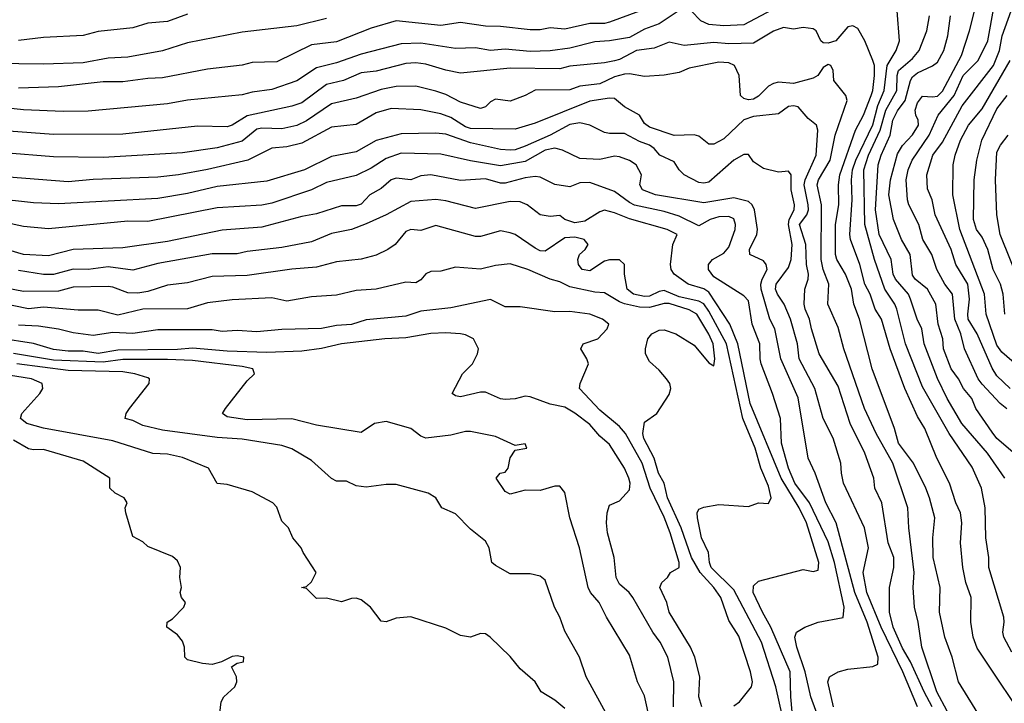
# Model space of a CAD drawing. Header units: metres. Extents: x -51132 to -49532, y -231222 to -229437.
# Tile 276 of 334: x -50338 to -50239, y -229633 to -229564. Entities that reach past the tile are written whole.
import ezdxf

# ---------------------------------------------------------------- set-up
doc = ezdxf.new("R2010")
doc.units = ezdxf.units.M
doc.layers.add('CONTOUR_INDEX', color=1, linetype='Continuous')
doc.layers.add('CONTOUR_INTER', color=3, linetype='Continuous')

msp = doc.modelspace()

# ---------------------------------------------------------------- linework, layer by layer
at = {"layer": 'CONTOUR_INDEX'}
for points, elevation in [([(-50271.58, -229563.235), (-50273.58, -229564.558), (-50275.08, -229565.109), (-50276.58, -229565.927), (-50278.58, -229566.283), (-50280.08, -229566.367), (-50282.58, -229566.994), (-50284.58, -229567.283), (-50286.58, -229567.359), (-50289.08, -229567.117), (-50290.58, -229567.25), (-50292.08, -229566.982), (-50294.08, -229567.038), (-50297.58, -229566.503), (-50299.58, -229566.58), (-50303.58, -229567.601), (-50306.08, -229568.493), (-50308.08, -229568.994), (-50310.08, -229570.292), (-50312.58, -229571.167), (-50314.58, -229571.419), (-50315.58, -229571.692), (-50321.08, -229572.226), (-50323.08, -229572.609), (-50331.08, -229573.347), (-50333.58, -229573.371), (-50337.58, -229573.196), (-50341.08, -229572.836)], 30), ([(-50261.08, -229562.555), (-50265.08, -229564.661), (-50267.08, -229564.768), (-50268.58, -229564.624), (-50269.404, -229564.259), (-50270.381, -229563.259)], 30), ([(-50235.983, -229635.759), (-50241.58, -229627.385), (-50241.983, -229626.259), (-50242.226, -229624.759), (-50242.191, -229622.259), (-50242.726, -229620.759), (-50243.024, -229619.259), (-50243.254, -229616.759), (-50243.108, -229614.759), (-50243.252, -229613.759), (-50243.714, -229612.759), (-50244.345, -229610.759), (-50245.623, -229608.259), (-50246.847, -229605.259), (-50247.58, -229604.049), (-50248.842, -229601.259), (-50250.348, -229597.259), (-50251.209, -229594.259), (-50251.832, -229593.259), (-50252.363, -229591.759), (-50252.868, -229590.759), (-50253.388, -229588.759), (-50254.341, -229586.259), (-50254.409, -229585.759), (-50254.161, -229582.259), (-50254.241, -229580.259), (-50254.133, -229579.259), (-50253.797, -229578.259), (-50252.08, -229574.707), (-50251.581, -229572.759), (-50250.921, -229571.259), (-50250.636, -229568.759), (-50249.733, -229567.259), (-50249.389, -229566.259), (-50249.644, -229563.259)], 30), ([(-50238.237, -229601.259), (-50239.58, -229599.971), (-50240.08, -229599.188), (-50241.569, -229595.759), (-50242.48, -229594.259), (-50242.528, -229593.759), (-50242.341, -229592.259), (-50242.497, -229590.759), (-50243.706, -229588.759), (-50244.199, -229587.259), (-50245.807, -229583.759), (-50246.116, -229582.259), (-50246.58, -229581.151), (-50246.636, -229579.759), (-50246.034, -229577.759), (-50245.08, -229576.478), (-50243.08, -229572.81), (-50239.935, -229568.759), (-50239.316, -229567.259), (-50239.068, -229565.759), (-50238.147, -229563.259)], 35), ([(-50256.05, -229633.259), (-50256.594, -229630.759), (-50256.438, -229630.259), (-50255.58, -229629.761), (-50254.58, -229629.465), (-50252.08, -229629.218), (-50251.58, -229628.988), (-50251.545, -229628.259), (-50252.639, -229624.759), (-50253.897, -229621.759), (-50255.759, -229614.759), (-50256.808, -229612.759), (-50257.874, -229609.759), (-50258.605, -229608.259), (-50259.58, -229602.17), (-50261.33, -229598.259), (-50261.93, -229595.259), (-50262.451, -229594.259), (-50263.314, -229591.259), (-50263.352, -229590.759), (-50263.217, -229590.259), (-50262.706, -229589.259), (-50262.813, -229588.759), (-50263.08, -229588.396), (-50264.466, -229587.759), (-50264.509, -229587.259), (-50263.764, -229585.759), (-50263.68, -229585.259), (-50264.008, -229583.259), (-50264.22, -229582.759), (-50264.58, -229582.427), (-50266.08, -229582.051), (-50269.08, -229582.56), (-50273.966, -229581.759), (-50275.274, -229581.259), (-50275.534, -229580.759), (-50275.367, -229579.759), (-50275.892, -229578.759), (-50276.58, -229578.293), (-50277.58, -229577.933), (-50278.08, -229577.889), (-50279.58, -229578.197), (-50281.58, -229578.091), (-50283.307, -229577.259), (-50284.08, -229577.074), (-50285.08, -229577.257), (-50287.08, -229578.408), (-50289.58, -229578.851), (-50292.58, -229578.352), (-50295.58, -229577.67), (-50299.58, -229577.569), (-50301.08, -229578.111), (-50302.58, -229579.064), (-50304.08, -229579.804), (-50307.08, -229580.524), (-50308.591, -229581.259), (-50312.58, -229582.605), (-50313.58, -229582.804), (-50318.08, -229583.084), (-50325.08, -229584.445), (-50327.08, -229584.42), (-50335.08, -229585.18), (-50337.58, -229584.954), (-50340.58, -229584.302)], 25), ([(-50269.279, -229633.259), (-50269.593, -229632.259), (-50269.487, -229630.259), (-50269.987, -229628.259), (-50270.452, -229627.259), (-50272.573, -229623.759), (-50272.823, -229622.759), (-50273.521, -229621.259), (-50273.309, -229620.759), (-50272.742, -229620.259), (-50272.445, -229619.759), (-50271.592, -229619.259), (-50271.589, -229618.759), (-50272.494, -229615.759), (-50273.08, -229614.19), (-50274.483, -229611.259), (-50275.313, -229608.759), (-50276.98, -229605.759), (-50277.58, -229605.069), (-50279.58, -229603.413), (-50281.617, -229601.259), (-50281.545, -229600.759), (-50280.688, -229598.759), (-50280.857, -229598.259), (-50281.49, -229597.259), (-50281.235, -229596.759), (-50279.75, -229596.259), (-50278.826, -229595.259), (-50278.67, -229594.759), (-50279.303, -229594.259), (-50280.565, -229593.759), (-50281.08, -229593.691), (-50282.58, -229593.516), (-50284.08, -229593.536), (-50287.58, -229593.029), (-50289.08, -229593.028), (-50290.58, -229592.287), (-50294.58, -229593.14), (-50297.58, -229593.479), (-50299.08, -229593.978), (-50303.08, -229594.322), (-50304.58, -229594.801), (-50306.08, -229594.894), (-50307.58, -229595.225), (-50311.58, -229595.319), (-50314.08, -229595.539), (-50316.08, -229595.416), (-50317.58, -229595.512), (-50318.58, -229595.355), (-50324.08, -229595.339), (-50326.58, -229595.707), (-50328.58, -229595.619), (-50330.58, -229595.916), (-50332.58, -229595.66), (-50334.08, -229595.271), (-50336.08, -229594.985), (-50338.08, -229594.89)], 20), ([(-50317.937, -229634.759), (-50317.671, -229632.759), (-50317.42, -229632.259), (-50316.3, -229631.259), (-50316.126, -229630.759), (-50316.158, -229630.259), (-50316.647, -229629.259), (-50316.08, -229628.878), (-50315.428, -229628.759), (-50315.408, -229628.259), (-50316.08, -229628.14), (-50316.58, -229628.207), (-50317.644, -229628.759), (-50318.58, -229629.028), (-50319.58, -229628.919), (-50321.08, -229628.529), (-50321.342, -229628.259), (-50321.372, -229627.259), (-50321.58, -229626.676), (-50322.08, -229626.022), (-50323.167, -229625.259), (-50323.125, -229624.759), (-50322.58, -229624.406), (-50321.462, -229623.259), (-50321.267, -229622.759), (-50321.688, -229622.259), (-50321.816, -229621.759), (-50321.669, -229621.259), (-50321.861, -229620.259), (-50321.796, -229619.259), (-50322.08, -229618.571), (-50322.58, -229618.152), (-50325.08, -229617.145), (-50325.58, -229616.682), (-50326.58, -229616.127), (-50327.298, -229613.759), (-50327.343, -229613.259), (-50327.144, -229612.759), (-50327.439, -229612.259), (-50328.358, -229611.759), (-50328.888, -229611.259), (-50328.896, -229610.259), (-50331.58, -229608.57), (-50335.58, -229607.368), (-50336.58, -229607.423), (-50337.08, -229607.303), (-50338.58, -229606.458)], 15)]:
    msp.add_lwpolyline(points, dxfattribs=dict(at, elevation=elevation))
at = {"layer": 'CONTOUR_INTER'}
for points, elevation in [([(-50274.58, -229562.929), (-50278.58, -229564.398), (-50279.08, -229564.512), (-50280.58, -229564.516), (-50283.08, -229565.088), (-50284.58, -229564.958), (-50285.58, -229565.15), (-50286.58, -229565.174), (-50289.58, -229564.814), (-50291.08, -229564.793), (-50293.58, -229564.409), (-50295.58, -229564.738), (-50300.08, -229564.258), (-50302.58, -229564.981), (-50306.08, -229566.364), (-50308.58, -229566.68), (-50312.08, -229568.387), (-50314.58, -229568.443), (-50315.58, -229568.702), (-50319.08, -229569.112), (-50323.58, -229569.984), (-50325.08, -229570.053), (-50327.58, -229570.399), (-50329.58, -229570.384), (-50334.08, -229570.911), (-50338.08, -229571.043)], 31), ([(-50237.294, -229608.259), (-50239.58, -229606.276), (-50240.08, -229605.651), (-50241.694, -229603.259), (-50242.126, -229602.259), (-50242.943, -229601.259), (-50243.449, -229600.259), (-50244.207, -229599.259), (-50244.965, -229597.259), (-50245.023, -229596.259), (-50245.49, -229594.759), (-50245.746, -229592.759), (-50246.565, -229591.259), (-50247.824, -229590.259), (-50248.08, -229589.847), (-50248.316, -229587.759), (-50249.196, -229586.259), (-50249.984, -229584.259), (-50250.451, -229581.759), (-50250.316, -229580.259), (-50249.58, -229577.644), (-50249.08, -229576.784), (-50248.08, -229575.716), (-50247.473, -229574.759), (-50247.498, -229574.259), (-50247.756, -229573.759), (-50247.815, -229573.259), (-50247.58, -229572.499), (-50247.08, -229571.824), (-50246.08, -229571.915), (-50245.58, -229571.823), (-50245.08, -229571.334), (-50243.16, -229567.759), (-50242.341, -229565.259), (-50241.725, -229562.759)], 33), ([(-50238.58, -229603.299), (-50239.242, -229602.759), (-50241.08, -229600.824), (-50241.466, -229600.259), (-50242.843, -229597.259), (-50243.215, -229595.759), (-50243.826, -229594.259), (-50244.058, -229591.759), (-50244.84, -229590.759), (-50245.642, -229589.259), (-50246.149, -229587.759), (-50247.042, -229586.259), (-50247.461, -229584.759), (-50248.441, -229582.759), (-50248.573, -229582.259), (-50248.724, -229580.259), (-50248.533, -229579.259), (-50248.133, -229578.259), (-50246.419, -229575.759), (-50245.503, -229573.759), (-50243.9, -229571.759), (-50242.988, -229569.759), (-50241.481, -229568.259), (-50240.514, -229566.259), (-50239.848, -229562.759)], 34), ([(-50307.08, -229564.04), (-50310.08, -229564.762), (-50315.58, -229565.398), (-50321.08, -229566.457), (-50323.58, -229567.29), (-50327.08, -229567.911), (-50329.08, -229568.022), (-50331.58, -229568.48), (-50335.58, -229568.607), (-50340.58, -229568.561)], 32), ([(-50321.08, -229563.579), (-50323.08, -229564.338), (-50325.08, -229564.502), (-50326.58, -229564.967), (-50330.08, -229565.342), (-50331.58, -229565.723), (-50335.58, -229565.944), (-50338.08, -229566.249)], 33), ([(-50238.097, -229627.759), (-50238.897, -229626.259), (-50238.988, -229625.759), (-50238.847, -229624.759), (-50238.902, -229624.259), (-50240.399, -229619.259), (-50240.392, -229618.259), (-50240.689, -229616.259), (-50240.757, -229613.259), (-50241.131, -229611.259), (-50242.08, -229609.157), (-50244.383, -229605.759), (-50247.08, -229601.07), (-50248.783, -229596.759), (-50249.677, -229593.259), (-50249.872, -229592.759), (-50250.863, -229591.259), (-50251.908, -229588.259), (-50252.897, -229584.759), (-50252.982, -229579.259), (-50252.53, -229577.759), (-50251.345, -229575.259), (-50250.769, -229573.259), (-50249.672, -229571.259), (-50249.63, -229569.759), (-50249.503, -229569.259), (-50248.08, -229568.04), (-50247.423, -229567.259), (-50246.644, -229565.259), (-50246.376, -229563.759)], 31), ([(-50238.792, -229610.259), (-50240.518, -229607.759), (-50243.103, -229604.759), (-50244.609, -229602.259), (-50245.58, -229600.247), (-50246.912, -229596.759), (-50247.133, -229595.259), (-50247.616, -229594.259), (-50248.27, -229592.259), (-50248.487, -229591.759), (-50249.787, -229590.259), (-50250.021, -229589.759), (-50250.221, -229588.259), (-50251.448, -229585.759), (-50251.812, -229583.259), (-50251.538, -229578.759), (-50251.238, -229577.759), (-50250.332, -229575.759), (-50250.048, -229574.259), (-50249.58, -229573.318), (-50248.822, -229572.259), (-50248.302, -229570.259), (-50248.08, -229569.883), (-50247.58, -229569.486), (-50246.08, -229568.79), (-50245.58, -229568.413), (-50244.923, -229567.259), (-50244.521, -229565.759), (-50244.247, -229563.759)], 32), ([(-50240.363, -229635.759), (-50243.468, -229630.759), (-50244.084, -229628.259), (-50244.835, -229626.259), (-50245.365, -229623.759), (-50245.309, -229621.259), (-50246.018, -229618.259), (-50246.051, -229616.259), (-50245.833, -229614.259), (-50246.387, -229612.259), (-50246.743, -229611.259), (-50247.996, -229608.759), (-50249.5, -229606.759), (-50249.911, -229605.259), (-50252.152, -229599.259), (-50253.414, -229594.259), (-50254.005, -229592.759), (-50254.219, -229591.259), (-50254.839, -229589.759), (-50255.716, -229588.259), (-50255.845, -229587.759), (-50255.831, -229584.759), (-50255.498, -229582.759), (-50255.544, -229580.759), (-50255.393, -229579.759), (-50253.827, -229575.259), (-50253.012, -229573.759), (-50252.238, -229571.759), (-50252.069, -229571.259), (-50251.921, -229569.759), (-50251.926, -229568.759), (-50252.062, -229568.259), (-50252.888, -229566.259), (-50253.58, -229565.026), (-50254.08, -229564.748), (-50254.58, -229564.866), (-50255.804, -229566.259), (-50256.58, -229566.521), (-50257.08, -229566.455), (-50257.319, -229566.259), (-50257.768, -229565.259), (-50258.08, -229565.049), (-50259.08, -229564.945), (-50260.08, -229565.1), (-50261.08, -229564.933), (-50262.08, -229565.285), (-50264.08, -229566.493), (-50266.58, -229566.584), (-50268.08, -229566.448), (-50271.08, -229566.733), (-50272.58, -229566.39), (-50274.08, -229567.022), (-50275.877, -229567.259), (-50277.58, -229568.135), (-50278.08, -229568.27), (-50279.08, -229568.475), (-50282.58, -229568.808), (-50283.58, -229569.096), (-50288.58, -229569.012), (-50293.58, -229569.516), (-50295.08, -229569.237), (-50297.08, -229568.603), (-50298.08, -229568.477), (-50299.08, -229568.566), (-50302.08, -229569.338), (-50303.58, -229569.482), (-50305.366, -229570.259), (-50307.08, -229570.648), (-50309.58, -229572.502), (-50310.58, -229572.847), (-50315.08, -229573.801), (-50316.58, -229574.769), (-50317.08, -229574.917), (-50320.08, -229574.858), (-50327.58, -229575.645), (-50334.58, -229575.708), (-50339.08, -229575.354)], 29), ([(-50244.58, -229633.709), (-50245.634, -229631.759), (-50247.153, -229627.259), (-50247.524, -229624.759), (-50247.892, -229623.259), (-50248.007, -229621.259), (-50247.903, -229619.759), (-50248.445, -229615.259), (-50248.566, -229613.259), (-50250.072, -229608.759), (-50251.739, -229605.759), (-50252.917, -229603.259), (-50254.983, -229597.259), (-50255.58, -229595.12), (-50256.618, -229592.759), (-50256.505, -229590.759), (-50257.083, -229589.259), (-50257.285, -229588.259), (-50257.242, -229582.759), (-50257.676, -229580.759), (-50257.558, -229580.259), (-50256.362, -229578.259), (-50255.869, -229575.759), (-50254.65, -229572.259), (-50254.811, -229571.759), (-50255.994, -229570.259), (-50256.086, -229569.259), (-50256.312, -229568.759), (-50256.58, -229568.636), (-50257.08, -229568.949), (-50257.621, -229569.759), (-50258.08, -229570.037), (-50260.08, -229570.561), (-50261.58, -229570.445), (-50262.08, -229570.549), (-50262.58, -229570.817), (-50263.58, -229571.843), (-50264.08, -229572.142), (-50264.58, -229572.217), (-50265.08, -229572.083), (-50265.398, -229571.759), (-50265.546, -229569.759), (-50266.012, -229568.759), (-50266.58, -229568.497), (-50267.58, -229568.416), (-50270.58, -229569.019), (-50271.58, -229569.458), (-50273.08, -229569.733), (-50275.08, -229569.85), (-50276.58, -229569.574), (-50277.08, -229569.628), (-50278.08, -229569.908), (-50279.58, -229570.6), (-50281.58, -229570.842), (-50282.58, -229571.196), (-50286.08, -229571.243), (-50287.08, -229571.776), (-50288.58, -229572.329), (-50290.08, -229572.135), (-50290.58, -229572.41), (-50291.08, -229572.917), (-50291.58, -229573.062), (-50293.58, -229572.456), (-50295.08, -229571.668), (-50296.08, -229571.33), (-50298.08, -229570.842), (-50300.08, -229570.86), (-50301.58, -229571.156), (-50304.08, -229572.034), (-50306.58, -229572.607), (-50309.08, -229574.305), (-50310.08, -229574.798), (-50311.58, -229575.139), (-50313.58, -229575.046), (-50314.08, -229575.146), (-50315.58, -229576.374), (-50318.08, -229577.02), (-50321.58, -229577.549), (-50329.58, -229578.001), (-50334.58, -229577.925), (-50339.58, -229577.553)], 28), ([(-50237.58, -229598.883), (-50239.08, -229597.596), (-50239.58, -229596.897), (-50240.659, -229593.759), (-50240.835, -229591.759), (-50243.33, -229585.259), (-50244.026, -229581.759), (-50243.989, -229578.759), (-50243.795, -229577.759), (-50243.245, -229576.259), (-50242.438, -229574.759), (-50241.08, -229573.11), (-50238.249, -229568.259)], 36), ([(-50246.089, -229633.259), (-50246.908, -229631.759), (-50248.272, -229628.759), (-50249.08, -229627.375), (-50250.035, -229625.259), (-50250.386, -229623.759), (-50250.411, -229621.259), (-50249.952, -229619.259), (-50249.951, -229618.259), (-50250.545, -229616.759), (-50251.163, -229612.759), (-50251.889, -229611.259), (-50251.986, -229610.259), (-50252.871, -229607.759), (-50254.361, -229604.759), (-50255.58, -229601.016), (-50257.487, -229597.759), (-50258.266, -229595.259), (-50258.446, -229594.259), (-50258.894, -229593.259), (-50258.989, -229592.759), (-50258.938, -229591.259), (-50258.602, -229590.259), (-50258.558, -229589.759), (-50258.761, -229588.759), (-50258.835, -229586.759), (-50259.464, -229584.759), (-50258.729, -229583.759), (-50258.568, -229583.259), (-50258.574, -229582.759), (-50259.007, -229580.759), (-50258.9, -229580.259), (-50257.797, -229577.759), (-50257.624, -229575.259), (-50257.751, -229574.759), (-50258.58, -229574.067), (-50259.58, -229572.925), (-50260.08, -229572.807), (-50260.58, -229572.873), (-50261.58, -229573.602), (-50264.08, -229573.876), (-50265.08, -229574.211), (-50267.08, -229576.114), (-50268.08, -229576.667), (-50268.58, -229576.671), (-50269.58, -229575.848), (-50270.08, -229575.739), (-50272.08, -229575.78), (-50274.58, -229574.958), (-50275.08, -229574.592), (-50275.585, -229573.759), (-50277.08, -229572.899), (-50278.08, -229572.069), (-50278.58, -229572.023), (-50280.58, -229572.337), (-50286.08, -229574.559), (-50288.08, -229575.154), (-50292.58, -229575.078), (-50293.08, -229574.915), (-50294.58, -229573.978), (-50295.58, -229573.618), (-50297.58, -229573.225), (-50300.58, -229573.077), (-50302.08, -229573.527), (-50304.08, -229574.678), (-50306.58, -229574.968), (-50309.58, -229576.571), (-50311.08, -229576.925), (-50312.58, -229577.069), (-50314.993, -229578.259), (-50319.08, -229579.22), (-50321.97, -229579.759), (-50324.08, -229579.97), (-50330.58, -229580.213), (-50333.08, -229580.463), (-50339.08, -229579.987)], 27), ([(-50238.8, -229593.759), (-50238.955, -229591.759), (-50239.22, -229590.759), (-50239.957, -229589.259), (-50240.506, -229587.259), (-50241.08, -229586.025), (-50241.65, -229585.259), (-50241.949, -229584.259), (-50241.878, -229580.259), (-50241.599, -229578.259), (-50241.108, -229576.259), (-50239.58, -229573.117), (-50238.557, -229571.759)], 37), ([(-50247.572, -229633.259), (-50249.064, -229629.759), (-50251.253, -229625.259), (-50252.694, -229621.759), (-50253.053, -229619.759), (-50252.525, -229617.259), (-50252.918, -229615.259), (-50255.039, -229610.759), (-50255.249, -229609.759), (-50255.292, -229608.759), (-50256.08, -229606.227), (-50257.086, -229604.259), (-50257.919, -229601.259), (-50259.497, -229598.259), (-50259.658, -229596.759), (-50260.38, -229594.259), (-50260.991, -229592.759), (-50261.689, -229591.759), (-50261.874, -229591.259), (-50261.818, -229590.759), (-50260.58, -229589.076), (-50260.3, -229588.259), (-50260.206, -229586.759), (-50260.57, -229584.759), (-50260.509, -229584.259), (-50260.007, -229583.259), (-50259.957, -229582.759), (-50260.292, -229581.259), (-50260.301, -229579.759), (-50260.58, -229579.376), (-50261.58, -229579.47), (-50263.08, -229579.101), (-50264.08, -229578.429), (-50264.58, -229577.708), (-50265.08, -229577.696), (-50266.08, -229578.291), (-50268.58, -229580.487), (-50269.08, -229580.605), (-50269.58, -229580.51), (-50271.08, -229579.767), (-50271.566, -229579.259), (-50272.08, -229578.428), (-50273.514, -229577.759), (-50274.08, -229577.085), (-50274.58, -229576.774), (-50275.58, -229576.39), (-50277.08, -229575.579), (-50278.58, -229575.588), (-50279.08, -229575.477), (-50280.58, -229574.753), (-50281.58, -229574.503), (-50282.58, -229574.696), (-50284.58, -229575.772), (-50287.08, -229576.863), (-50288.08, -229577.224), (-50288.58, -229577.279), (-50289.58, -229577.218), (-50292.58, -229576.528), (-50295.08, -229575.656), (-50296.08, -229575.548), (-50299.58, -229575.623), (-50302.08, -229576.301), (-50304.08, -229577.441), (-50306.58, -229577.916), (-50309.289, -229579.259), (-50313.08, -229580.383), (-50318.08, -229580.922), (-50321.08, -229581.612), (-50324.08, -229582.13), (-50334.08, -229582.677), (-50336.58, -229582.569), (-50340.58, -229582.146)], 26), ([(-50237.237, -229590.759), (-50239.259, -229585.759), (-50239.609, -229583.759), (-50239.737, -229580.259), (-50239.58, -229577.478), (-50239.219, -229576.759), (-50238.46, -229575.759)], 38), ([(-50256.58, -229637.014), (-50258.312, -229632.259), (-50258.88, -229629.759), (-50259.733, -229627.259), (-50259.916, -229626.259), (-50259.761, -229625.759), (-50258.93, -229625.259), (-50257.58, -229624.763), (-50255.08, -229624.291), (-50254.96, -229623.259), (-50255.924, -229618.759), (-50256.58, -229616.655), (-50258.467, -229612.759), (-50259.916, -229610.759), (-50260.568, -229609.259), (-50261.273, -229606.759), (-50261.382, -229604.259), (-50262.164, -229601.759), (-50263.321, -229598.759), (-50263.435, -229598.259), (-50263.452, -229596.759), (-50264.221, -229594.759), (-50264.58, -229592.436), (-50265.08, -229591.926), (-50268.08, -229590.014), (-50268.629, -229589.259), (-50268.635, -229588.759), (-50268.233, -229588.259), (-50267.08, -229587.616), (-50266.58, -229587.013), (-50265.929, -229585.259), (-50265.905, -229584.759), (-50266.08, -229584.169), (-50266.58, -229583.93), (-50267.58, -229583.965), (-50268.463, -229584.259), (-50269.58, -229584.888), (-50271.58, -229583.917), (-50273.08, -229583.445), (-50276.08, -229582.79), (-50276.58, -229582.546), (-50278.08, -229581.412), (-50280.58, -229580.538), (-50281.58, -229580.565), (-50282.58, -229580.968), (-50284.08, -229580.737), (-50285.58, -229579.987), (-50286.08, -229579.92), (-50287.08, -229580.055), (-50289.08, -229580.583), (-50289.58, -229580.587), (-50291.08, -229580.139), (-50293.58, -229580.304), (-50296.58, -229579.739), (-50297.58, -229579.854), (-50298.58, -229580.246), (-50300.08, -229580.07), (-50300.58, -229580.252), (-50301.58, -229581.122), (-50302.707, -229581.759), (-50303.58, -229582.687), (-50304.08, -229582.882), (-50305.58, -229582.867), (-50308.08, -229583.671), (-50309.58, -229583.938), (-50313.58, -229585.031), (-50317.58, -229585.307), (-50323.08, -229586.449), (-50327.58, -229587.102), (-50332.58, -229587.25), (-50335.08, -229587.91), (-50337.58, -229587.771), (-50339.08, -229587.318)], 24), ([(-50260.183, -229633.759), (-50260.347, -229632.259), (-50260.385, -229629.759), (-50262.334, -229625.259), (-50263.193, -229623.759), (-50264.116, -229621.759), (-50264.08, -229621.1), (-50263.58, -229620.634), (-50259.08, -229619.457), (-50258.08, -229619.659), (-50257.58, -229619.523), (-50257.521, -229618.759), (-50258.762, -229614.759), (-50259.492, -229613.259), (-50261.304, -229610.259), (-50264.419, -229602.759), (-50265.664, -229596.759), (-50266.467, -229594.759), (-50268.58, -229591.553), (-50269.08, -229591.213), (-50270.655, -229590.759), (-50272.074, -229589.759), (-50272.366, -229589.259), (-50272.434, -229588.759), (-50272.228, -229586.759), (-50271.794, -229585.759), (-50272.795, -229585.259), (-50276.58, -229584.19), (-50278.08, -229583.567), (-50279.08, -229583.308), (-50279.58, -229583.471), (-50281.08, -229584.422), (-50282.08, -229584.58), (-50283.099, -229584.259), (-50283.58, -229583.841), (-50284.58, -229583.953), (-50285.58, -229583.782), (-50286.874, -229582.759), (-50287.58, -229582.452), (-50288.58, -229582.427), (-50292.08, -229583.122), (-50295.08, -229582.367), (-50296.08, -229582.239), (-50298.58, -229582.425), (-50301.08, -229583.784), (-50303.08, -229584.676), (-50304.58, -229585.247), (-50306.58, -229585.655), (-50308.58, -229586.487), (-50311.58, -229587.045), (-50315.08, -229587.452), (-50316.08, -229587.703), (-50318.58, -229587.693), (-50324.08, -229588.679), (-50326.58, -229589.332), (-50329.08, -229589.006), (-50331.08, -229589.261), (-50332.58, -229589.251), (-50334.58, -229589.763), (-50335.58, -229589.789), (-50338.08, -229589.385)], 23), ([(-50261.158, -229634.259), (-50261.843, -229631.259), (-50263.288, -229626.759), (-50266.08, -229621.516), (-50268.351, -229619.259), (-50268.535, -229618.759), (-50268.619, -229617.759), (-50269.313, -229616.259), (-50269.723, -229614.259), (-50269.77, -229613.759), (-50269.58, -229613.391), (-50269.08, -229613.191), (-50267.58, -229612.903), (-50264.58, -229613.131), (-50263.58, -229612.74), (-50262.58, -229612.825), (-50262.317, -229612.259), (-50262.58, -229611.083), (-50263.341, -229609.259), (-50263.921, -229607.259), (-50265.179, -229604.259), (-50266.801, -229596.759), (-50268.58, -229593.456), (-50269.08, -229592.741), (-50269.58, -229592.455), (-50271.58, -229592.028), (-50273.08, -229591.382), (-50273.58, -229591.475), (-50274.58, -229591.953), (-50275.08, -229591.992), (-50276.173, -229591.759), (-50276.807, -229591.259), (-50277.085, -229589.759), (-50277.091, -229588.759), (-50277.58, -229588.289), (-50278.58, -229588.287), (-50279.08, -229588.432), (-50280.58, -229589.392), (-50281.333, -229589.259), (-50281.708, -229588.759), (-50281.773, -229588.259), (-50281.597, -229587.759), (-50281.051, -229587.259), (-50280.724, -229586.759), (-50281.139, -229586.259), (-50282.08, -229586.03), (-50283.08, -229586.1), (-50285.08, -229587.435), (-50285.58, -229587.383), (-50286.08, -229587.131), (-50288.08, -229585.759), (-50288.58, -229585.585), (-50289.58, -229585.401), (-50291.58, -229585.962), (-50292.08, -229585.962), (-50296.08, -229584.839), (-50297.58, -229585.339), (-50298.58, -229585.257), (-50299.08, -229585.441), (-50300.163, -229586.759), (-50300.898, -229587.259), (-50302.08, -229587.82), (-50303.58, -229588.244), (-50306.08, -229588.519), (-50308.08, -229589.023), (-50310.58, -229589.226), (-50315.08, -229589.885), (-50318.58, -229589.995), (-50321.08, -229590.628), (-50323.08, -229590.847), (-50325.08, -229591.471), (-50326.08, -229591.647), (-50327.08, -229591.605), (-50328.58, -229591.045), (-50329.08, -229590.999), (-50332.58, -229591.057), (-50334.08, -229591.442), (-50337.58, -229591.501), (-50340.58, -229590.912)], 22), ([(-50266.08, -229633.17), (-50265.489, -229632.759), (-50264.302, -229631.259), (-50264.195, -229630.759), (-50264.39, -229629.759), (-50265.58, -229626.176), (-50266.58, -229624.576), (-50267.386, -229622.259), (-50268.077, -229621.259), (-50269.453, -229619.759), (-50270.345, -229618.259), (-50271.381, -229615.259), (-50272.736, -229612.259), (-50273.084, -229610.759), (-50273.647, -229609.759), (-50274.098, -229608.259), (-50275.121, -229606.259), (-50275.236, -229605.759), (-50275.08, -229604.636), (-50273.819, -229603.759), (-50272.58, -229601.833), (-50272.428, -229601.259), (-50272.525, -229600.759), (-50272.849, -229600.259), (-50273.58, -229599.396), (-50274.58, -229598.535), (-50274.968, -229597.759), (-50274.971, -229597.259), (-50274.735, -229596.259), (-50274.313, -229595.759), (-50273.58, -229595.381), (-50273.08, -229595.337), (-50271.922, -229595.759), (-50270.08, -229596.873), (-50268.58, -229598.67), (-50268.08, -229598.963), (-50267.976, -229598.259), (-50268.142, -229596.759), (-50268.58, -229595.786), (-50269.786, -229593.759), (-50270.58, -229593.329), (-50272.58, -229592.688), (-50273.08, -229592.704), (-50274.58, -229593.096), (-50275.58, -229593.048), (-50277.08, -229592.712), (-50277.58, -229592.542), (-50279.08, -229591.629), (-50280.08, -229591.544), (-50282.58, -229591.011), (-50283.58, -229590.506), (-50284.58, -229590.236), (-50286.808, -229589.259), (-50288.58, -229588.707), (-50290.08, -229588.882), (-50291.58, -229589.228), (-50294.08, -229589.041), (-50295.58, -229589.438), (-50296.58, -229589.488), (-50297.08, -229589.698), (-50297.58, -229590.312), (-50298.08, -229590.621), (-50299.08, -229590.559), (-50302.08, -229591.237), (-50304.08, -229591.4), (-50306.08, -229591.858), (-50308.58, -229592.029), (-50311.08, -229592.47), (-50312.58, -229592.129), (-50316.58, -229592.333), (-50319.08, -229592.621), (-50321.08, -229593.216), (-50325.58, -229593.275), (-50328.08, -229593.863), (-50330.08, -229593.373), (-50332.08, -229593.373), (-50335.58, -229593.052), (-50337.08, -229593.24), (-50340.08, -229592.615)], 21), ([(-50272.137, -229633.259), (-50272.124, -229630.759), (-50272.704, -229628.259), (-50273.491, -229626.759), (-50274.234, -229625.759), (-50276.232, -229622.259), (-50276.606, -229621.759), (-50277.58, -229620.926), (-50277.932, -229620.259), (-50278.113, -229618.259), (-50278.794, -229615.759), (-50278.901, -229614.759), (-50278.828, -229613.759), (-50278.58, -229612.999), (-50277.58, -229612.56), (-50276.58, -229611.424), (-50276.522, -229610.759), (-50276.631, -229610.259), (-50277.066, -229609.259), (-50278.58, -229606.863), (-50279.58, -229606.05), (-50280.58, -229604.878), (-50282.08, -229603.727), (-50283.08, -229603.127), (-50284.58, -229602.822), (-50286.58, -229602.092), (-50287.08, -229602.013), (-50288.08, -229602.285), (-50289.08, -229602.362), (-50289.58, -229602.272), (-50291.08, -229601.627), (-50291.58, -229601.625), (-50293.58, -229602.082), (-50294.08, -229601.991), (-50294.441, -229601.759), (-50293.383, -229599.759), (-50292.396, -229598.759), (-50291.88, -229597.759), (-50291.778, -229597.259), (-50292.278, -229596.259), (-50293.08, -229595.862), (-50293.605, -229595.759), (-50295.08, -229595.632), (-50296.58, -229595.725), (-50299.08, -229596.146), (-50301.216, -229596.259), (-50305.58, -229596.745), (-50307.58, -229597.219), (-50309.58, -229597.495), (-50313.08, -229597.611), (-50317.08, -229597.489), (-50320.58, -229597.201), (-50322.08, -229597.326), (-50328.08, -229597.394), (-50330.08, -229597.737), (-50331.58, -229597.505), (-50333.08, -229597.506), (-50334.58, -229597.309), (-50336.58, -229596.724), (-50340.08, -229596.179)], 19), ([(-50274.511, -229634.759), (-50275.08, -229632.18), (-50275.768, -229630.759), (-50276.58, -229628.088), (-50278.904, -229624.259), (-50279.633, -229622.759), (-50280.487, -229621.759), (-50280.738, -229621.259), (-50281.621, -229617.259), (-50282.586, -229614.259), (-50283.08, -229611.703), (-50283.58, -229611.075), (-50284.08, -229611.055), (-50285.58, -229611.515), (-50287.08, -229611.482), (-50288.58, -229611.886), (-50289.08, -229611.592), (-50289.994, -229610.259), (-50289.599, -229609.759), (-50289.08, -229609.654), (-50288.8, -229609.259), (-50288.58, -229608.232), (-50288.08, -229607.447), (-50286.902, -229607.259), (-50287.08, -229606.805), (-50288.08, -229606.993), (-50290.08, -229606.086), (-50292.58, -229605.587), (-50293.08, -229605.58), (-50294.58, -229605.95), (-50297.08, -229606.255), (-50297.58, -229606.057), (-50298.58, -229605.279), (-50301.08, -229604.578), (-50302.234, -229604.759), (-50303.58, -229605.678), (-50308.08, -229604.95), (-50310.58, -229604.281), (-50315.08, -229604.396), (-50317.08, -229604.092), (-50317.54, -229603.759), (-50317.235, -229603.259), (-50315.08, -229600.484), (-50314.345, -229599.759), (-50314.487, -229599.259), (-50315.58, -229599.043), (-50320.58, -229598.438), (-50323.08, -229598.327), (-50327.58, -229598.344), (-50329.58, -229598.582), (-50334.58, -229598.387), (-50338.58, -229597.738)], 18), ([(-50283.08, -229633.428), (-50284.08, -229632.603), (-50285.472, -229631.759), (-50286.059, -229630.759), (-50287.58, -229629.464), (-50288.58, -229628.217), (-50290.605, -229626.259), (-50291.08, -229625.914), (-50291.58, -229625.901), (-50292.58, -229626.278), (-50293.58, -229626.104), (-50295.08, -229625.362), (-50298.58, -229624.225), (-50300.08, -229624.354), (-50301.08, -229624.705), (-50301.58, -229624.66), (-50302.667, -229623.259), (-50303.58, -229622.5), (-50304.08, -229622.333), (-50304.58, -229622.371), (-50305.58, -229622.715), (-50307.08, -229622.352), (-50308.08, -229622.368), (-50309.08, -229621.363), (-50309.611, -229621.259), (-50309.08, -229621.166), (-50308.58, -229620.697), (-50308.109, -229619.759), (-50309.442, -229617.759), (-50309.623, -229617.259), (-50310.465, -229616.259), (-50310.9, -229615.259), (-50311.58, -229614.58), (-50312.08, -229613.167), (-50312.501, -229612.759), (-50314.58, -229611.64), (-50317.08, -229610.92), (-50318.08, -229610.819), (-50318.949, -229609.259), (-50321.58, -229608.181), (-50323.08, -229607.864), (-50324.58, -229607.801), (-50328.58, -229606.523), (-50335.58, -229605.24), (-50337.266, -229604.759), (-50337.897, -229604.259), (-50337.761, -229603.759), (-50335.941, -229601.759), (-50335.649, -229601.259), (-50335.714, -229600.759), (-50336.794, -229600.259), (-50347.58, -229598.556)], 16), ([(-50278.762, -229634.259), (-50280.927, -229630.259), (-50281.612, -229628.259), (-50283.08, -229625.655), (-50283.605, -229624.259), (-50284.142, -229623.259), (-50285.08, -229620.538), (-50285.58, -229620.14), (-50286.58, -229619.902), (-50288.58, -229619.902), (-50290.08, -229619.042), (-50290.431, -229618.759), (-50290.69, -229617.259), (-50291.08, -229616.594), (-50292.58, -229615.386), (-50294.08, -229613.846), (-50295.459, -229613.259), (-50296.08, -229612.25), (-50296.844, -229611.759), (-50300.08, -229610.908), (-50301.08, -229610.897), (-50303.08, -229611.16), (-50304.08, -229611.035), (-50305.08, -229610.565), (-50306.08, -229610.583), (-50306.58, -229610.292), (-50308.58, -229608.483), (-50310.58, -229607.329), (-50311.58, -229606.964), (-50315.58, -229606.333), (-50318.08, -229606.165), (-50323.58, -229605.424), (-50325.58, -229604.96), (-50326.58, -229604.452), (-50327.342, -229604.259), (-50327.251, -229603.759), (-50326.927, -229603.259), (-50324.933, -229600.759), (-50324.916, -229600.259), (-50325.08, -229600.184), (-50326.394, -229599.759), (-50327.58, -229599.58), (-50333.08, -229599.423), (-50338.272, -229598.759)], 17)]:
    msp.add_lwpolyline(points, dxfattribs=dict(at, elevation=elevation))

doc.saveas('drawing.dxf')
